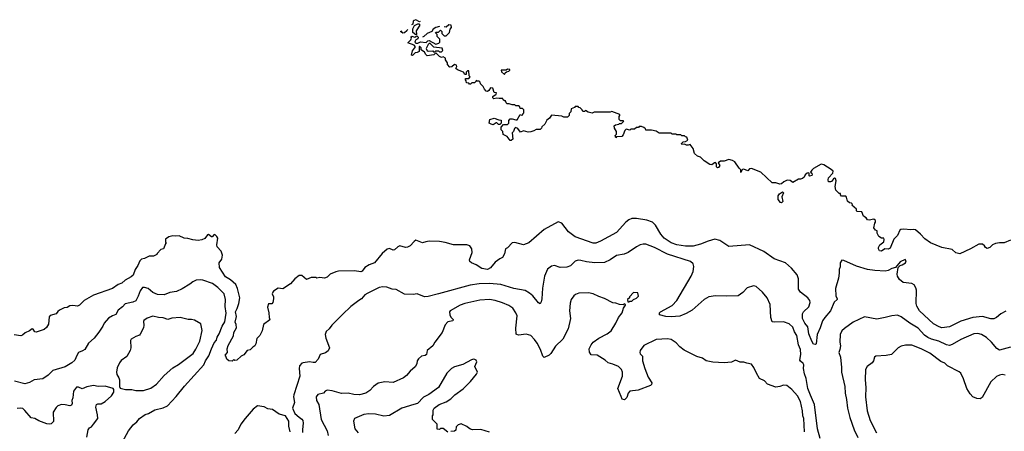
# Model space of a CAD drawing. Extents: x 1678431 to 1860718, y 384618 to 522882.
# Tile 471 of 473: x 1833552 to 1843998, y 474790 to 479151. Entities that reach past the tile are written whole.
import ezdxf

# ---------------------------------------------------------------- set-up
doc = ezdxf.new("R2010")
doc.units = 0

msp = doc.modelspace()

# ---------------------------------------------------------------- linework, layer by layer
at = {"layer": '0CON10XD'}
for points in [[(1837799, 479133), (1837795, 479128), (1837755, 479151), (1837735, 479144), (1837726, 479135), (1837722, 479105), (1837708, 479098)], [(1837755, 478990), (1837722, 479015), (1837724, 479055), (1837741, 479089), (1837775, 479108), (1837787, 479107), (1837796, 479094), (1837757, 479035), (1837760, 478995), (1837755, 478990)], [(1838006, 479080), (1837965, 479067), (1837940, 479050), (1837923, 479027), (1837874, 479006), (1837838, 478972), (1837825, 478967)], [(1838090, 478995), (1838112, 479015), (1838118, 479052), (1838132, 479068), (1838130, 479095), (1838105, 479098), (1838075, 479074), (1838055, 479077)], [(1837665, 479046), (1837660, 479035), (1837635, 479013), (1837615, 479008), (1837590, 479025), (1837608, 479032)], [(1844065, 476815), (1843995, 476786), (1843945, 476788), (1843905, 476779), (1843874, 476766), (1843845, 476738), (1843815, 476728), (1843797, 476737), (1843786, 476756), (1843765, 476771), (1843728, 476772), (1843638, 476722), (1843525, 476672), (1843485, 476682), (1843443, 476715), (1843335, 476737), (1843215, 476788), (1843155, 476831), (1843110, 476880), (1843055, 476923), (1843035, 476928), (1843005, 476924), (1842930, 476930), (1842901, 476929), (1842889, 476921), (1842865, 476864), (1842824, 476826), (1842785, 476731), (1842765, 476720), (1842730, 476725), (1842695, 476698), (1842675, 476702), (1842662, 476725), (1842663, 476737), (1842678, 476765), (1842721, 476799), (1842723, 476823), (1842720, 476835), (1842695, 476838), (1842668, 476855), (1842648, 476888), (1842650, 476915), (1842632, 476922), (1842613, 476945), (1842623, 476997), (1842630, 477005), (1842630, 477025), (1842615, 477038), (1842565, 477028), (1842545, 477032), (1842533, 477053), (1842505, 477070), (1842486, 477116), (1842435, 477120), (1842430, 477125), (1842430, 477145), (1842380, 477185), (1842388, 477192), (1842385, 477200), (1842377, 477207), (1842355, 477210), (1842335, 477230), (1842325, 477270), (1842315, 477280), (1842272, 477282), (1842260, 477295), (1842258, 477308), (1842245, 477310), (1842210, 477345), (1842202, 477385), (1842214, 477445), (1842205, 477468), (1842195, 477471), (1842185, 477466), (1842165, 477437), (1842155, 477432), (1842134, 477434), (1842128, 477455), (1842134, 477475), (1842177, 477525), (1842182, 477545), (1842162, 477565), (1842084, 477614), (1842055, 477620), (1841974, 477576), (1841955, 477558), (1841940, 477535), (1841957, 477525), (1841960, 477515), (1841955, 477501), (1841932, 477492), (1841927, 477497), (1841928, 477518), (1841925, 477530), (1841905, 477526), (1841885, 477507), (1841876, 477484), (1841855, 477467), (1841835, 477460), (1841815, 477462), (1841755, 477428), (1841727, 477447), (1841695, 477450), (1841658, 477435), (1841635, 477412), (1841615, 477409), (1841575, 477421), (1841535, 477424), (1841414, 477534), (1841315, 477574), (1841295, 477570), (1841275, 477551), (1841235, 477566), (1841220, 477565), (1841212, 477558), (1841202, 477532), (1841202, 477562), (1841185, 477578), (1841140, 477645), (1841115, 477661), (1841075, 477669), (1841025, 477653), (1840985, 477652), (1840962, 477635), (1840978, 477605), (1840966, 477584), (1840955, 477583), (1840944, 477594), (1840943, 477623), (1840935, 477638), (1840924, 477636), (1840896, 477614), (1840875, 477616), (1840814, 477655), (1840773, 477693), (1840744, 477705), (1840712, 477735), (1840697, 477787), (1840665, 477830), (1840645, 477822), (1840625, 477822), (1840605, 477832), (1840575, 477830), (1840572, 477838), (1840592, 477858), (1840615, 477860), (1840640, 477875), (1840628, 477908), (1840615, 477910), (1840605, 477920), (1840575, 477920), (1840565, 477930), (1840525, 477930), (1840515, 477940), (1840475, 477940), (1840465, 477950), (1840335, 477950), (1840305, 477970), (1840255, 477980), (1840195, 477980), (1840190, 477995), (1840175, 478010), (1840148, 478018), (1840125, 478020), (1840115, 478010), (1840095, 478010), (1840075, 477990), (1840035, 477990), (1840025, 477982), (1839985, 477990), (1839973, 477977), (1839955, 477930), (1839940, 477915), (1839885, 477910), (1839875, 477900), (1839870, 477925), (1839882, 477938), (1839882, 477965), (1839863, 478003), (1839860, 478025), (1839873, 478037), (1839907, 478043), (1839915, 478050), (1839935, 478050), (1839960, 478075), (1839955, 478080), (1839925, 478080), (1839910, 478095), (1839910, 478125), (1839920, 478135), (1839918, 478148), (1839835, 478178), (1839815, 478170), (1839645, 478170), (1839625, 478160), (1839583, 478173), (1839555, 478190), (1839545, 478180), (1839525, 478180), (1839518, 478198), (1839498, 478218), (1839485, 478220), (1839475, 478230), (1839445, 478230), (1839438, 478222), (1839402, 478208), (1839400, 478175), (1839382, 478158), (1839380, 478135), (1839365, 478120), (1839325, 478120), (1839305, 478130), (1839195, 478140), (1839173, 478107), (1839144, 478086), (1839122, 478045), (1839090, 478015), (1839088, 478002), (1839072, 477988), (1839031, 477989), (1839007, 477973), (1838975, 477962), (1838945, 477960), (1838895, 477972), (1838865, 477960), (1838835, 478000), (1838812, 478008), (1838802, 477998), (1838790, 477965), (1838778, 477952), (1838782, 477885), (1838765, 477872), (1838755, 477872), (1838725, 477912), (1838680, 477935), (1838677, 477967), (1838660, 477985), (1838658, 478012), (1838685, 478040), (1838728, 478042), (1838740, 478055), (1838740, 478085), (1838755, 478100), (1838775, 478102), (1838815, 478090), (1838828, 478092), (1838862, 478148), (1838875, 478140), (1838888, 478142), (1838890, 478155), (1838900, 478165), (1838900, 478195), (1838885, 478210), (1838862, 478212), (1838858, 478228), (1838845, 478240), (1838815, 478240), (1838805, 478250), (1838775, 478248), (1838745, 478260), (1838725, 478260), (1838712, 478272), (1838705, 478290), (1838695, 478290), (1838682, 478302), (1838678, 478318), (1838638, 478318), (1838615, 478320), (1838582, 478312), (1838572, 478322), (1838572, 478338), (1838608, 478362), (1838610, 478375), (1838585, 478380), (1838570, 478425), (1838545, 478430), (1838529, 478401), (1838515, 478392), (1838500, 478395), (1838482, 478415), (1838470, 478445), (1838442, 478472), (1838438, 478488), (1838425, 478500), (1838405, 478500), (1838395, 478510), (1838390, 478495), (1838377, 478483), (1838348, 478482), (1838335, 478470), (1838325, 478470), (1838315, 478480), (1838292, 478482), (1838290, 478505), (1838280, 478515), (1838282, 478528), (1838315, 478530), (1838330, 478545), (1838320, 478555), (1838318, 478608), (1838302, 478608), (1838290, 478595), (1838288, 478572), (1838275, 478570), (1838260, 478595), (1838195, 478620), (1838180, 478635), (1838188, 478655), (1838185, 478670), (1838163, 478677), (1838138, 478652), (1838115, 478650), (1838090, 478675), (1838090, 478695), (1838070, 478725), (1838070, 478745), (1838045, 478758), (1838025, 478750), (1838005, 478760), (1837965, 478800), (1837945, 478780), (1837875, 478770), (1837861, 478781), (1837847, 478807), (1837812, 478832), (1837810, 478855), (1837795, 478870), (1837790, 478865), (1837790, 478815), (1837767, 478803), (1837748, 478802), (1837718, 478772), (1837710, 478775), (1837718, 478822), (1837750, 478865), (1837735, 478880), (1837670, 478905), (1837701, 478939), (1837707, 478955), (1837704, 478966), (1837713, 478977), (1837745, 478968), (1837765, 478980), (1837780, 478965), (1837775, 478950), (1837753, 478937), (1837747, 478925), (1837743, 478913), (1837753, 478903), (1837777, 478903), (1837803, 478917), (1837865, 478910), (1837883, 478927), (1837895, 478930), (1837965, 478892), (1837997, 478903), (1838010, 478915), (1838010, 478945), (1837980, 478975), (1837980, 478995), (1837962, 479012), (1837965, 479020), (1837995, 479020), (1838015, 479040), (1838030, 479025), (1838030, 479005), (1838055, 478980), (1838075, 478980), (1838090, 478995)], [(1838005, 478810), (1838025, 478812), (1838040, 478825), (1838035, 478850), (1837945, 478860), (1837905, 478900), (1837895, 478900), (1837885, 478890), (1837863, 478847), (1837873, 478823), (1837885, 478818), (1837935, 478820), (1837942, 478812), (1837955, 478810), (1837965, 478820), (1837995, 478820), (1838005, 478810)], [(1838695, 478570), (1838702, 478588), (1838715, 478600), (1838740, 478605), (1838750, 478615), (1838750, 478625), (1838726, 478626), (1838712, 478618), (1838660, 478615), (1838665, 478600), (1838695, 478570)], [(1838575, 478038), (1838553, 478043), (1838532, 478055), (1838540, 478095), (1838585, 478108), (1838635, 478090), (1838658, 478088), (1838660, 478055), (1838645, 478040), (1838632, 478042), (1838615, 478060), (1838605, 478060), (1838575, 478038)], [(1841635, 477211), (1841624, 477215), (1841598, 477245), (1841599, 477285), (1841614, 477305), (1841645, 477326), (1841656, 477315), (1841638, 477275), (1841648, 477225), (1841635, 477211)], [(1844015, 476063), (1843961, 476035), (1843916, 475994), (1843888, 475982), (1843855, 475983), (1843767, 476007), (1843665, 475996), (1843535, 475956), (1843415, 475898), (1843335, 475885), (1843305, 475895), (1843247, 475927), (1843097, 476067), (1843070, 476115), (1843061, 476145), (1843067, 476285), (1843060, 476310), (1843041, 476341), (1843015, 476356), (1842925, 476368), (1842885, 476398), (1842863, 476435), (1842860, 476455), (1842870, 476525), (1842893, 476547), (1842915, 476552), (1842948, 476575), (1842958, 476595), (1842945, 476610), (1842892, 476585), (1842844, 476526), (1842805, 476516), (1842765, 476492), (1842735, 476487), (1842625, 476493), (1842545, 476506), (1842431, 476541), (1842295, 476601), (1842275, 476602), (1842256, 476575), (1842257, 476533), (1842244, 476505), (1842246, 476465), (1842237, 476413), (1842206, 476304), (1842210, 476225), (1842226, 476195), (1842223, 476185), (1842191, 476159), (1842153, 476067), (1842093, 475995), (1842070, 475960), (1842045, 475887), (1842011, 475815), (1842002, 475718), (1841995, 475710), (1841975, 475713), (1841955, 475744), (1841923, 475823), (1841914, 475895), (1841882, 475935), (1841855, 475985), (1841856, 476035), (1841868, 476055), (1841925, 476108), (1841937, 476153), (1841935, 476175), (1841913, 476203), (1841835, 476265), (1841815, 476295), (1841814, 476405), (1841799, 476449), (1841739, 476519), (1841676, 476575), (1841556, 476616), (1841445, 476696), (1841294, 476766), (1841075, 476748), (1840980, 476810), (1840925, 476824), (1840855, 476804), (1840775, 476771), (1840695, 476752), (1840615, 476751), (1840525, 476765), (1840465, 476788), (1840390, 476835), (1840355, 476879), (1840297, 476975), (1840265, 477006), (1840205, 477028), (1840094, 477046), (1840045, 477044), (1840015, 477031), (1839984, 477005), (1839884, 476896), (1839714, 476805), (1839665, 476784), (1839635, 476782), (1839445, 476852), (1839374, 476904), (1839302, 476995), (1839265, 477011), (1839115, 476927), (1838955, 476786), (1838895, 476764), (1838805, 476791), (1838775, 476788), (1838728, 476735), (1838705, 476722), (1838695, 476670), (1838675, 476630), (1838645, 476618), (1838597, 476583), (1838545, 476522), (1838516, 476504), (1838455, 476514), (1838395, 476553), (1838345, 476575), (1838328, 476588), (1838324, 476605), (1838352, 476685), (1838348, 476725), (1838327, 476755), (1838296, 476766), (1838154, 476764), (1838065, 476792), (1838005, 476802), (1837895, 476803), (1837861, 476799), (1837825, 476786), (1837755, 476814), (1837735, 476801), (1837695, 476756), (1837665, 476741), (1837645, 476738), (1837585, 476756), (1837565, 476746), (1837529, 476711), (1837515, 476710), (1837475, 476726), (1837449, 476721), (1837398, 476675), (1837315, 476574), (1837258, 476555), (1837212, 476525), (1837185, 476488), (1837170, 476480), (1837105, 476489), (1836935, 476486), (1836905, 476480), (1836846, 476454), (1836815, 476424), (1836785, 476411), (1836735, 476418), (1836705, 476412), (1836695, 476418), (1836645, 476418), (1836595, 476400), (1836545, 476440), (1836515, 476440), (1836470, 476405), (1836426, 476354), (1836345, 476300), (1836295, 476307), (1836245, 476276), (1836236, 476265), (1836231, 476245), (1836246, 476216), (1836246, 476195), (1836236, 476155), (1836225, 476140), (1836191, 476139), (1836180, 476105), (1836196, 476046), (1836197, 475997), (1836205, 475970), (1836139, 475921), (1836123, 475855), (1836100, 475805), (1836068, 475772), (1836057, 475715), (1836047, 475695), (1836025, 475683), (1835996, 475654), (1835965, 475647), (1835930, 475600), (1835902, 475585), (1835855, 475542), (1835835, 475540), (1835825, 475550), (1835807, 475533), (1835770, 475535), (1835750, 475555), (1835740, 475585), (1835730, 475595), (1835757, 475623), (1835754, 475665), (1835765, 475699), (1835819, 475801), (1835825, 475837), (1835853, 475885), (1835850, 475920), (1835839, 475945), (1835852, 476005), (1835842, 476055), (1835860, 476090), (1835875, 476145), (1835886, 476205), (1835862, 476302), (1835845, 476344), (1835788, 476395), (1835735, 476426), (1835670, 476525), (1835669, 476575), (1835696, 476615), (1835704, 476655), (1835688, 476698), (1835646, 476746), (1835642, 476765), (1835654, 476835), (1835644, 476855), (1835625, 476871), (1835615, 476874), (1835595, 476852), (1835585, 476850), (1835555, 476874), (1835545, 476873), (1835515, 476834), (1835485, 476820), (1835445, 476812), (1835387, 476817), (1835335, 476832), (1835295, 476836), (1835245, 476861), (1835205, 476858), (1835175, 476862), (1835135, 476852), (1835100, 476825), (1835100, 476795), (1835110, 476785), (1835100, 476775), (1835078, 476722), (1835050, 476715), (1835010, 476675), (1835006, 476664), (1834970, 476645), (1834925, 476644), (1834875, 476621), (1834845, 476614), (1834827, 476595), (1834805, 476548), (1834777, 476505), (1834755, 476446), (1834736, 476425), (1834670, 476390), (1834635, 476361), (1834595, 476346), (1834535, 476302), (1834335, 476231), (1834235, 476176), (1834185, 476126), (1834165, 476116), (1834114, 476124), (1834085, 476121), (1834055, 476103), (1834025, 476098), (1833973, 476075), (1833955, 476061), (1833937, 476034), (1833875, 476016), (1833864, 476004), (1833856, 475925), (1833835, 475889), (1833812, 475868), (1833725, 475841), (1833711, 475845), (1833695, 475873), (1833685, 475876), (1833655, 475855), (1833608, 475832), (1833583, 475807), (1833565, 475802), (1833493, 475813)], [(1842044, 474715), (1842015, 474815), (1841984, 475075), (1841943, 475173), (1841914, 475244), (1841895, 475349), (1841877, 475397), (1841867, 475455), (1841871, 475495), (1841865, 475507), (1841834, 475534), (1841830, 475545), (1841838, 475602), (1841837, 475655), (1841815, 475705), (1841796, 475805), (1841771, 475845), (1841753, 475893), (1841715, 475930), (1841655, 475950), (1841555, 475946), (1841535, 475950), (1841519, 475995), (1841514, 476135), (1841482, 476205), (1841433, 476263), (1841365, 476324), (1841335, 476331), (1841271, 476309), (1841225, 476260), (1841175, 476226), (1841055, 476220), (1840935, 476226), (1840864, 476216), (1840812, 476188), (1840686, 476075), (1840623, 476037), (1840555, 476010), (1840465, 476001), (1840405, 476006), (1840338, 476025), (1840340, 476045), (1840350, 476055), (1840475, 476124), (1840525, 476175), (1840674, 476435), (1840696, 476484), (1840704, 476535), (1840697, 476566), (1840668, 476588), (1840425, 476666), (1840285, 476736), (1840195, 476771), (1840165, 476774), (1840135, 476767), (1840094, 476745), (1840007, 476683), (1839965, 476666), (1839885, 476654), (1839815, 476607), (1839755, 476580), (1839655, 476575), (1839565, 476584), (1839505, 476601), (1839475, 476602), (1839445, 476594), (1839395, 476544), (1839355, 476528), (1839285, 476526), (1839224, 476546), (1839195, 476540), (1839153, 476507), (1839119, 476435), (1839099, 476305), (1839091, 476195), (1839085, 476160), (1839075, 476140), (1839055, 476152), (1838995, 476225), (1838962, 476255), (1838915, 476282), (1838855, 476292), (1838793, 476303), (1838655, 476345), (1838535, 476356), (1838425, 476354), (1838330, 476340), (1837995, 476245), (1837885, 476218), (1837845, 476216), (1837767, 476247), (1837725, 476239), (1837635, 476244), (1837545, 476293), (1837505, 476295), (1837445, 476317), (1837405, 476322), (1837365, 476312), (1837244, 476255), (1837215, 476236), (1837177, 476193), (1837150, 476175), (1837065, 476112), (1836975, 476029), (1836864, 475916), (1836836, 475874), (1836803, 475847), (1836794, 475816), (1836798, 475778), (1836839, 475675), (1836825, 475644), (1836795, 475622), (1836740, 475605), (1836720, 475555), (1836685, 475520), (1836665, 475518), (1836625, 475526), (1836560, 475515), (1836545, 475510), (1836521, 475485), (1836516, 475455), (1836524, 475375), (1836460, 475175), (1836457, 475155), (1836467, 475095), (1836445, 475035), (1836470, 474980), (1836515, 474938), (1836545, 474920), (1836555, 474905), (1836560, 474875), (1836551, 474809), (1836553, 474777)], [(1834604, 474606), (1834706, 474794), (1834755, 474859), (1834795, 474889), (1834824, 474925), (1834884, 474966), (1834917, 474977), (1834984, 475016), (1835075, 475039), (1835119, 475061), (1835212, 475158), (1835301, 475269), (1835505, 475495), (1835523, 475535), (1835560, 475590), (1835585, 475664), (1835615, 475726), (1835638, 475755), (1835645, 475786), (1835667, 475823), (1835700, 475905), (1835729, 475951), (1835742, 476042), (1835733, 476113), (1835736, 476186), (1835721, 476245), (1835655, 476312), (1835596, 476356), (1835495, 476393), (1835475, 476395), (1835425, 476393), (1835388, 476375), (1835355, 476348), (1835275, 476298), (1835215, 476271), (1835145, 476259), (1835083, 476237), (1835015, 476239), (1834965, 476261), (1834915, 476304), (1834875, 476314), (1834855, 476312), (1834830, 476280), (1834810, 476220), (1834785, 476174), (1834753, 476157), (1834671, 476139), (1834642, 476108), (1834595, 476075), (1834571, 476029), (1834535, 476014), (1834495, 475987), (1834448, 475935), (1834435, 475905), (1834391, 475839), (1834342, 475778), (1834281, 475725), (1834242, 475658), (1834218, 475642), (1834175, 475624), (1834157, 475593), (1834135, 475542), (1834105, 475514), (1834035, 475474), (1833905, 475434), (1833853, 475385), (1833798, 475345), (1833705, 475334), (1833657, 475307), (1833605, 475294), (1833495, 475320)], [(1841878, 474785), (1841869, 474925), (1841861, 474955), (1841858, 475005), (1841835, 475107), (1841804, 475165), (1841745, 475232), (1841690, 475275), (1841655, 475280), (1841616, 475264), (1841575, 475259), (1841485, 475290), (1841454, 475324), (1841401, 475351), (1841368, 475405), (1841342, 475465), (1841315, 475502), (1841265, 475510), (1841235, 475522), (1841194, 475524), (1841145, 475542), (1841105, 475523), (1841025, 475517), (1840904, 475524), (1840835, 475538), (1840795, 475566), (1840735, 475584), (1840600, 475650), (1840554, 475684), (1840516, 475726), (1840465, 475761), (1840425, 475771), (1840305, 475761), (1840172, 475698), (1840135, 475645), (1840130, 475625), (1840135, 475610), (1840159, 475585), (1840159, 475535), (1840183, 475455), (1840221, 475365), (1840259, 475305), (1840256, 475285), (1840245, 475274), (1840114, 475224), (1840024, 475216), (1840007, 475195), (1839992, 475148), (1839967, 475123), (1839945, 475132), (1839932, 475158), (1839899, 475245), (1839946, 475375), (1839947, 475415), (1839936, 475445), (1839905, 475476), (1839845, 475502), (1839795, 475516), (1839762, 475545), (1839678, 475595), (1839615, 475600), (1839598, 475628), (1839594, 475664), (1839613, 475707), (1839637, 475735), (1839695, 475776), (1839785, 475821), (1839825, 475855), (1839877, 475935), (1839904, 475995), (1839944, 476045), (1839958, 476095), (1839980, 476125), (1839980, 476135), (1839965, 476140), (1839955, 476130), (1839915, 476132), (1839876, 476146), (1839845, 476150), (1839755, 476197), (1839695, 476217), (1839635, 476247), (1839585, 476257), (1839483, 476253), (1839449, 476241), (1839430, 476225), (1839403, 476185), (1839392, 476148), (1839384, 476065), (1839394, 475985), (1839369, 475875), (1839313, 475767), (1839235, 475691), (1839187, 475613), (1839169, 475595), (1839115, 475573), (1839101, 475585), (1839076, 475655), (1839041, 475725), (1839015, 475764), (1838975, 475805), (1838925, 475818), (1838845, 475810), (1838825, 475814), (1838820, 475820), (1838814, 475884), (1838829, 476015), (1838817, 476045), (1838782, 476095), (1838742, 476122), (1838675, 476151), (1838596, 476176), (1838535, 476185), (1838435, 476180), (1838275, 476145), (1838224, 476126), (1838120, 476065), (1838113, 476055), (1838114, 476024), (1838125, 476000), (1838150, 475975), (1838148, 475962), (1838095, 475948), (1838065, 475918), (1838035, 475838), (1837956, 475735), (1837934, 475695), (1837876, 475645), (1837868, 475605), (1837855, 475593), (1837815, 475587), (1837782, 475558), (1837770, 475535), (1837766, 475504), (1837748, 475472), (1837693, 475427), (1837655, 475381), (1837625, 475356), (1837515, 475307), (1837425, 475314), (1837355, 475299), (1837307, 475265), (1837267, 475223), (1837225, 475194), (1837155, 475177), (1837095, 475178), (1837035, 475194), (1836965, 475192), (1836865, 475218), (1836815, 475224), (1836794, 475216), (1836775, 475194), (1836715, 475179), (1836696, 475154), (1836701, 475115), (1836727, 475075), (1836751, 474915), (1836812, 474795), (1836824, 474745)], [(1840015, 476160), (1840025, 476170), (1840045, 476170), (1840062, 476188), (1840095, 476200), (1840115, 476220), (1840108, 476258), (1840065, 476260), (1840020, 476215), (1840020, 476205), (1840000, 476185), (1840002, 476162), (1840015, 476160)], [(1834785, 475221), (1834865, 475222), (1834942, 475248), (1835002, 475288), (1835085, 475381), (1835175, 475464), (1835235, 475499), (1835391, 475615), (1835421, 475659), (1835463, 475745), (1835487, 475857), (1835475, 475928), (1835405, 475969), (1835375, 475976), (1835340, 475975), (1835255, 475997), (1835167, 475987), (1835125, 475976), (1835075, 475992), (1835025, 475996), (1834965, 476010), (1834905, 475988), (1834869, 475965), (1834864, 475955), (1834869, 475915), (1834866, 475886), (1834831, 475819), (1834821, 475809), (1834785, 475795), (1834734, 475765), (1834728, 475752), (1834730, 475675), (1834723, 475645), (1834687, 475583), (1834629, 475541), (1834609, 475515), (1834587, 475463), (1834577, 475415), (1834581, 475391), (1834604, 475355), (1834609, 475335), (1834610, 475265), (1834617, 475247), (1834674, 475234), (1834742, 475232), (1834785, 475221)], [(1844065, 475680), (1843945, 475650), (1843917, 475667), (1843863, 475735), (1843808, 475785), (1843755, 475815), (1843715, 475826), (1843675, 475824), (1843538, 475762), (1843445, 475709), (1843415, 475699), (1843385, 475705), (1843304, 475744), (1843226, 475766), (1843188, 475785), (1843150, 475810), (1843085, 475883), (1842994, 475935), (1842905, 476002), (1842865, 476019), (1842806, 476014), (1842735, 475994), (1842645, 475979), (1842515, 476002), (1842394, 475945), (1842301, 475879), (1842274, 475855), (1842256, 475815), (1842253, 475735), (1842259, 475695), (1842254, 475656), (1842241, 475625), (1842258, 475575), (1842269, 475465), (1842269, 475415), (1842304, 475265), (1842308, 475195), (1842322, 475125), (1842334, 475035), (1842358, 474935), (1842404, 474805), (1842444, 474724)], [(1844005, 475386), (1843975, 475390), (1843946, 475384), (1843915, 475369), (1843856, 475315), (1843763, 475147), (1843743, 475133), (1843705, 475138), (1843662, 475155), (1843634, 475185), (1843601, 475245), (1843566, 475345), (1843537, 475405), (1843520, 475420), (1843395, 475482), (1843365, 475510), (1843325, 475531), (1843206, 475616), (1843115, 475665), (1843015, 475701), (1842948, 475702), (1842905, 475691), (1842870, 475675), (1842800, 475605), (1842745, 475592), (1842634, 475586), (1842622, 475575), (1842610, 475535), (1842596, 475515), (1842543, 475477), (1842526, 475444), (1842521, 475335), (1842527, 475253), (1842524, 475155), (1842541, 475005), (1842573, 474905), (1842640, 474775)], [(1838095, 474780), (1838045, 474820), (1838015, 474820), (1838005, 474810), (1837982, 474812), (1837980, 474865), (1837930, 474915), (1837930, 474955), (1837940, 474965), (1837938, 475015), (1837948, 475035), (1838002, 475075), (1838075, 475102), (1838126, 475134), (1838167, 475175), (1838255, 475239), (1838334, 475316), (1838399, 475395), (1838409, 475415), (1838382, 475475), (1838402, 475525), (1838393, 475543), (1838381, 475551), (1838365, 475553), (1838345, 475547), (1838254, 475496), (1838165, 475473), (1838132, 475455), (1838082, 475405), (1837994, 475255), (1837892, 475178), (1837835, 475152), (1837772, 475085), (1837733, 475073), (1837607, 475035), (1837475, 474956), (1837415, 474949), (1837325, 474972), (1837254, 474974), (1837204, 474966), (1837103, 474925), (1837094, 474896), (1837109, 474815), (1837143, 474773)], [(1834265, 474728), (1834279, 474805), (1834292, 474825), (1834315, 474838), (1834335, 474867), (1834379, 474925), (1834378, 474965), (1834360, 475045), (1834366, 475074), (1834379, 475081), (1834415, 475081), (1834459, 475105), (1834525, 475167), (1834550, 475205), (1834552, 475232), (1834543, 475243), (1834457, 475267), (1834385, 475265), (1834335, 475274), (1834265, 475261), (1834215, 475240), (1834175, 475258), (1834155, 475258), (1834122, 475215), (1834114, 475145), (1834104, 475115), (1834108, 475085), (1834102, 475068), (1834085, 475059), (1834035, 475071), (1833995, 475072), (1833955, 475058), (1833937, 475043), (1833907, 474993), (1833910, 474895), (1833885, 474869), (1833865, 474864), (1833840, 474870), (1833755, 474901), (1833714, 474924), (1833675, 474934), (1833605, 475009), (1833585, 475030), (1833565, 475036), (1833525, 475031)], [(1836421, 474785), (1836408, 474845), (1836406, 474896), (1836373, 474955), (1836305, 474972), (1836235, 475019), (1836185, 475029), (1836145, 475050), (1836075, 475059), (1836027, 475023), (1835943, 474927), (1835898, 474865), (1835870, 474805), (1835833, 474767)], [(1838535, 474780), (1838445, 474808), (1838357, 474807), (1838335, 474812), (1838315, 474822), (1838295, 474842), (1838235, 474868), (1838205, 474860), (1838190, 474845), (1838183, 474837), (1838177, 474803), (1838165, 474790), (1838125, 474788)]]:
    msp.add_lwpolyline(points, dxfattribs=at)

doc.saveas('drawing.dxf')
